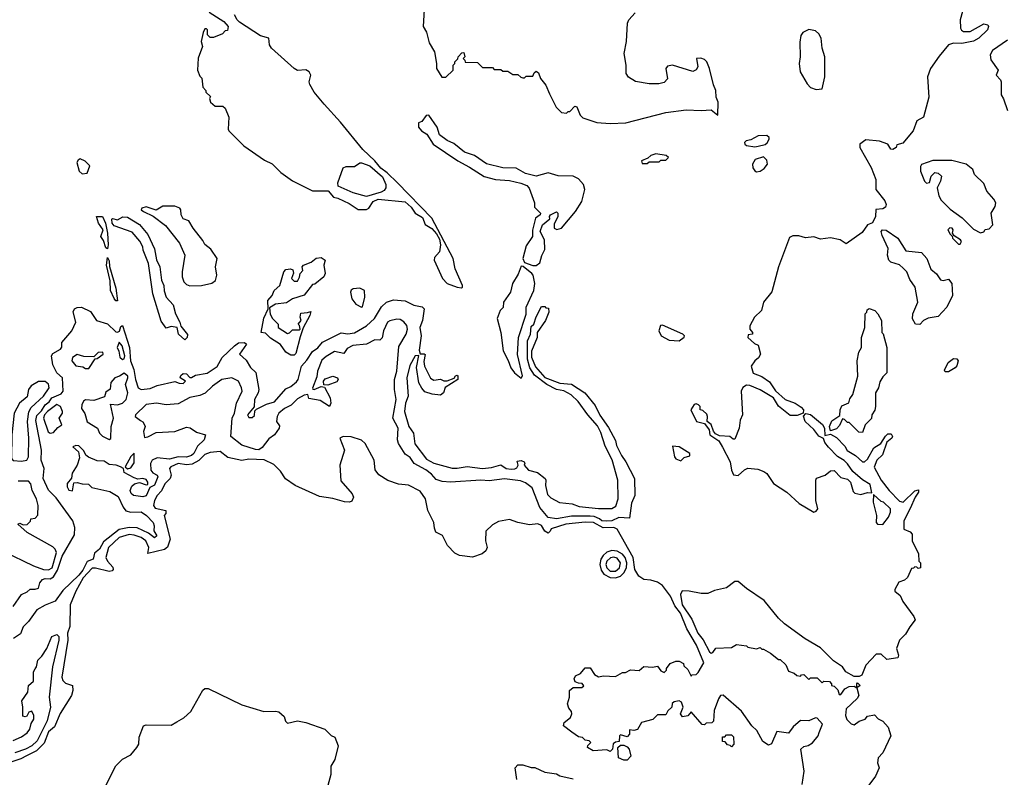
# Model space of a CAD drawing. Extents: x 2210602 to 2357277, y 510288 to 673808.
# Tile 294 of 464: x 2291363 to 2297218, y 601788 to 606295. Entities that reach past the tile are written whole.
import ezdxf

# ---------------------------------------------------------------- set-up
doc = ezdxf.new("R2010")
doc.units = 0

msp = doc.modelspace()

# ---------------------------------------------------------------- linework, layer by layer
at = {"layer": '0CON05XD'}
for points in [[(2292490.7, 606340.7), (2292576.7, 606285), (2292602.5, 606255), (2292598.3, 606231.7), (2292585, 606230), (2292568.3, 606211.7), (2292515, 606190), (2292495, 606190), (2292480, 606205), (2292480, 606235), (2292475, 606240), (2292465, 606240), (2292455, 606220), (2292442.5, 606165), (2292450, 606135), (2292423.9, 606066.1), (2292420, 605995), (2292435, 605960), (2292447, 605947), (2292453, 605893), (2292470, 605875), (2292470, 605865), (2292497.5, 605837.5), (2292492.5, 605827.5), (2292497.5, 605805), (2292525, 605780), (2292571.7, 605781.7), (2292585, 605770), (2292606.7, 605715), (2292602.5, 605645), (2292607.5, 605635), (2292695.7, 605545.7), (2292819.3, 605459.3), (2292865, 605438), (2292915.7, 605385.7), (2292985, 605336.2), (2293105, 605278), (2293197.7, 605277.7), (2293230, 605240), (2293255, 605234.3), (2293321.5, 605201.5), (2293375, 605165.4), (2293425, 605166.4), (2293439.6, 605175), (2293465, 605213.1), (2293495, 605227.1), (2293655, 605211.9), (2293690.2, 605180.2), (2293714.5, 605145), (2293757.9, 605117.9), (2293775, 605076), (2293813.6, 605053.6), (2293842.3, 605022.3), (2293859.2, 604989.2), (2293866, 604955), (2293860, 604915), (2293830, 604880), (2293827.5, 604865), (2293877.1, 604755), (2293905, 604726.4), (2293965, 604704.3), (2293989.3, 604700.7), (2293996.7, 604703.3), (2293996.4, 604713.6), (2293953.1, 604813.1), (2293940, 604875), (2293814.4, 605115), (2293610, 605325), (2293547.8, 605385), (2293511.1, 605411.1), (2293475.5, 605455.5), (2293402.7, 605522.7), (2293270.3, 605685), (2293172.9, 605792.9), (2293114, 605865), (2293089, 605909), (2293084.7, 605925), (2293093.5, 605965), (2293084.3, 605985), (2293065, 605996.8), (2293015, 605993.6), (2292995, 606004), (2292861.5, 606125), (2292848.5, 606145), (2292844.5, 606184.5), (2292795, 606198.4), (2292670.6, 606280.6), (2292656.2, 606295), (2292641.1, 606325)], [(2293768.8, 606355), (2293762.5, 606255), (2293781.7, 606221.7), (2293798.3, 606158.3), (2293828.8, 606105), (2293842.5, 606035), (2293842.5, 606005), (2293873.6, 605953.6), (2293897, 605953), (2293940, 605995), (2293940, 606025), (2293950, 606035), (2293950, 606045), (2293968.3, 606061.7), (2293970, 606075), (2293991.7, 606098.3), (2294005, 606100), (2294010, 606075), (2294000, 606065), (2294010, 606055), (2294011.7, 606041.7), (2294085, 606040), (2294115, 606010), (2294175, 606010), (2294185, 606000), (2294225, 606000), (2294235, 605990), (2294265, 605990), (2294295, 605970), (2294325, 605970), (2294343, 605953), (2294355, 605950), (2294365, 605950), (2294375, 605960), (2294415, 605960), (2294421.7, 605978.3), (2294435, 605990), (2294448.3, 605978.3), (2294460, 605945), (2294492.5, 605905), (2294512.5, 605855), (2294552.5, 605775), (2294585, 605742.5), (2294615, 605740), (2294625, 605750), (2294635, 605750), (2294665, 605780), (2294675, 605777.5), (2294696.4, 605726.4), (2294711.7, 605711.7), (2294795, 605683.8), (2294875, 605678), (2294967.3, 605682.7), (2295205, 605744), (2295325, 605759.2), (2295415, 605754.3), (2295475, 605760), (2295515, 605727.5), (2295515.9, 605805), (2295505.3, 605835.3), (2295502.5, 605875), (2295488.3, 605908.3), (2295465, 606004.4), (2295448.7, 606045), (2295435, 606059.2), (2295413.7, 606066.3), (2295386.7, 606065), (2295395.9, 606015), (2295385, 605996.9), (2295365, 605986.4), (2295245, 606024.7), (2295215, 606018.5), (2295205.6, 606005), (2295215, 605944.2), (2295195, 605921.2), (2295163.1, 605913.1), (2295105, 605913.6), (2295025, 605927.2), (2294983.1, 605953.1), (2294969.2, 605975), (2294970, 606025), (2294958.2, 606095), (2294970.4, 606165), (2294976.9, 606275), (2294985.6, 606295), (2295023.7, 606336.3)], [(2296968.9, 606345), (2296954.8, 606295), (2296956.4, 606245), (2296962.6, 606232.6), (2296975, 606225.4), (2297015, 606225.9), (2297095, 606270.4), (2297120, 606265), (2297124.1, 606254.1), (2297117.1, 606235), (2297065.2, 606184.8), (2297035, 606168), (2296965, 606153.5), (2296915, 606155.8), (2296886.5, 606145), (2296831.1, 606078.9), (2296777.7, 606005), (2296760.3, 605955), (2296767.8, 605835), (2296737.1, 605715), (2296696.7, 605693.3), (2296676.6, 605633.5), (2296615, 605561.2), (2296579.3, 605550.7), (2296573.8, 605535), (2296555, 605523.1), (2296543.8, 605525), (2296524.4, 605555), (2296475, 605573.3), (2296395, 605580.3), (2296358.1, 605555), (2296359.1, 605535), (2296425.8, 605415.8)], [(2296099.1, 605879.1), (2296135, 605884.6), (2296151.2, 605955), (2296150.3, 606075), (2296134.5, 606125), (2296129.6, 606185), (2296115, 606210.6), (2296095, 606229.4), (2296055, 606237.5), (2296020.5, 606219.5), (2296008.3, 606201.7), (2296001.2, 606161.2), (2296004, 606075), (2295997.1, 606035), (2296004.6, 605985), (2296045, 605914.3), (2296065, 605892.5), (2296099.1, 605879.1)], [(2297237.4, 606172.6), (2297147, 606113), (2297133.6, 606086.4), (2297136.4, 606056.4), (2297180, 605995), (2297170, 605965), (2297195, 605937.5), (2297198.8, 605925), (2297198.3, 605848.3), (2297213.3, 605825), (2297236.2, 605755)], [(2294435, 604832.7), (2294455, 604848.8), (2294466.9, 604893.1), (2294485, 604927.5), (2294483.8, 604985), (2294457.5, 605035), (2294472.5, 605075), (2294515, 605110), (2294512.5, 605125), (2294520, 605135), (2294555, 605152.5), (2294562.5, 605145), (2294563.8, 605125), (2294540.9, 605079.1), (2294540.6, 605055), (2294556.2, 605046.2), (2294585, 605055.3), (2294668, 605155), (2294705, 605213.6), (2294723.8, 605285), (2294715, 605314.2), (2294685, 605349.2), (2294655, 605364.3), (2294565, 605365.5), (2294505, 605384.4), (2294435, 605363.8), (2294370.3, 605380.3), (2294315, 605411.8), (2294235, 605413.3), (2294138.6, 605438.6), (2294068.1, 605488.1), (2294007.1, 605507.1), (2293945, 605559.5), (2293905, 605576.5), (2293859.4, 605609.4), (2293845, 605656), (2293795, 605728), (2293780, 605725), (2293755, 605690), (2293735, 605682.5), (2293734.3, 605655), (2293752.5, 605635), (2293784.6, 605614.6), (2293820.8, 605555), (2293967.8, 605455), (2294038.6, 605418.6), (2294125, 605363.4), (2294192.5, 605345), (2294275, 605338.7), (2294343.3, 605323.3), (2294378, 605308), (2294393.1, 605293.1), (2294423.3, 605205), (2294425, 605180), (2294460, 605145), (2294457.5, 605135), (2294430, 605115), (2294413, 605043), (2294412.5, 605005), (2294375, 604950), (2294354.6, 604875), (2294365, 604851.2), (2294415, 604833.5), (2294435, 604832.7)], [(2295735, 605539.2), (2295755, 605542), (2295795, 605552), (2295807.9, 605562.1), (2295820, 605585), (2295818.8, 605595), (2295805, 605606.9), (2295755, 605603.5), (2295710.2, 605579.8), (2295683.3, 605575), (2295672, 605565), (2295674, 605555), (2295685, 605546.7), (2295735, 605539.2)], [(2295095, 605440), (2295105, 605450), (2295165, 605450), (2295175, 605460), (2295205, 605460), (2295220, 605475), (2295207, 605487), (2295145, 605497.5), (2295115, 605487.5), (2295098.3, 605471.7), (2295060, 605455), (2295065, 605440), (2295095, 605440)], [(2291735, 605377.5), (2291765, 605382.5), (2291780, 605425), (2291753.6, 605453.6), (2291723, 605467), (2291710.7, 605459.3), (2291703.8, 605445), (2291717.5, 605395), (2291735, 605377.5)], [(2293425, 605243.4), (2293345.3, 605265.3), (2293257.8, 605305), (2293254.5, 605325), (2293285.9, 605414.1), (2293305, 605421.4), (2293355, 605421.4), (2293385, 605444.2), (2293395, 605444.4), (2293445.2, 605425.2), (2293520.4, 605360.4), (2293541.1, 605315), (2293539.4, 605295), (2293530.2, 605279.8), (2293511.7, 605268.3), (2293425, 605243.4)], [(2295745, 605390), (2295765, 605393.8), (2295789.3, 605410.7), (2295808.8, 605435), (2295805, 605460), (2295785, 605479.2), (2295735.7, 605464.3), (2295720.8, 605435), (2295722, 605415), (2295735, 605396.7), (2295745, 605390)], [(2297075, 605026.7), (2297095, 605032.5), (2297103.6, 605046.4), (2297128.3, 605051.7), (2297150, 605075), (2297140, 605145), (2297163.8, 605185), (2297166.7, 605205), (2297155, 605227.5), (2297113.3, 605275), (2297095, 605320), (2297040, 605375), (2297030, 605405), (2296990, 605435), (2296905, 605456.7), (2296792.3, 605457.7), (2296726.1, 605433.9), (2296718.8, 605421.2), (2296720, 605395), (2296743.3, 605335), (2296755, 605323.3), (2296773, 605327), (2296782.5, 605365), (2296805, 605386.7), (2296825, 605383.3), (2296843.3, 605365), (2296838, 605335), (2296818, 605295), (2296827.9, 605247.9), (2296842.4, 605222.4), (2296895, 605168), (2296966.4, 605116.4), (2297035, 605048.8), (2297075, 605026.7)], [(2296425.8, 605415.8), (2296453.9, 605345), (2296453.8, 605285), (2296507.4, 605217.4), (2296515.6, 605195), (2296510.6, 605179.4), (2296495, 605170.6), (2296454.6, 605165.4), (2296452.5, 605125), (2296433.1, 605086.9), (2296405, 605074.2), (2296371.6, 605028.4), (2296277.3, 604962.7), (2296242, 604985), (2296185, 604998.4), (2296125, 604988.9), (2296085, 605004.2), (2296035, 604998), (2295995, 605010.2), (2295961.1, 605008.9), (2295941.2, 604998.8), (2295874.6, 604825), (2295834.5, 604675.5), (2295785.8, 604615), (2295774.3, 604565), (2295731.9, 604525), (2295704.3, 604475), (2295703.6, 604453.6), (2295720, 604435), (2295720, 604425), (2295695, 604420), (2295692.5, 604405), (2295731.7, 604368.3), (2295755, 604360), (2295767.5, 604305), (2295756.4, 604283.6), (2295734.1, 604265.9), (2295713.3, 604235), (2295725, 604193.3), (2295775, 604172), (2295821.5, 604141.5), (2295857.3, 604087.3), (2295915, 604036.7), (2295973.1, 604013.1), (2296010.5, 603990.5), (2296023.3, 603975), (2296022.5, 603955), (2295985, 603940), (2295945, 603940), (2295875.6, 603995.6), (2295845.7, 604045.7), (2295765, 604093.8), (2295705, 604120), (2295685, 604122), (2295662.7, 604107.3), (2295653.3, 604085), (2295660, 603945), (2295646.8, 603913.2), (2295641.8, 603865), (2295615, 603800), (2295605, 603800), (2295586, 603816), (2295525, 603818.8), (2295500.7, 603830.7), (2295488.3, 603848.3), (2295475, 603887.5), (2295450, 603905), (2295453.3, 603935), (2295448.3, 603948.3), (2295425, 603970), (2295410, 603975), (2295410, 603995), (2295400, 604005), (2295385, 604010), (2295373.9, 604006.1), (2295353.3, 603975), (2295386.7, 603905), (2295435, 603892.5), (2295462.5, 603855), (2295467.5, 603825), (2295519.3, 603789.3), (2295542, 603752), (2295588, 603665), (2295595.8, 603615), (2295607.1, 603587.1), (2295635, 603584.3), (2295672.4, 603617.6), (2295693.6, 603626.4), (2295751.2, 603621.2), (2295787.5, 603607.5), (2295806.1, 603596.1), (2295845, 603536.7), (2295925, 603484.4), (2295997.8, 603417.8), (2296085, 603366), (2296098.8, 603371.2), (2296108.8, 603385), (2296096.7, 603435), (2296096.7, 603555), (2296101.2, 603568.8), (2296152.5, 603585), (2296185, 603611.2), (2296205, 603613.3), (2296245, 603572.5), (2296285, 603562.5), (2296302.5, 603545), (2296318.3, 603488.3), (2296328.8, 603478.8), (2296365, 603470), (2296405, 603483.3), (2296430, 603480), (2296419.2, 603529.2), (2296375, 603557.5), (2296317.3, 603607.3), (2296285, 603653.3), (2296265, 603673.3), (2296225, 603697.5), (2296172.7, 603752.7), (2296150.3, 603780.3), (2296143, 603803), (2296115, 603818), (2296085, 603857.5), (2296034.2, 603905), (2296023.6, 603936.4), (2296036.7, 603953.3), (2296065, 603946.7), (2296136.4, 603886.4), (2296147.5, 603865), (2296150.7, 603820.7), (2296185, 603830), (2296218.8, 603808.8), (2296268.6, 603758.6), (2296283, 603733), (2296332.5, 603702.5), (2296375, 603664.2), (2296385.6, 603664.4), (2296405, 603680), (2296441.9, 603748.1), (2296483.3, 603775), (2296511.3, 603818.7), (2296525, 603830.8), (2296545, 603832), (2296552.9, 603815), (2296549.2, 603805), (2296518.8, 603781.2), (2296492.9, 603707.1), (2296460, 603675), (2296443, 603633), (2296486.2, 603555), (2296533.1, 603495), (2296595, 603430.8), (2296616.7, 603425), (2296685, 603492.5), (2296708.3, 603498.3), (2296707.5, 603485), (2296686.7, 603455), (2296658.3, 603388.3), (2296620, 603315), (2296620, 603265), (2296658.3, 603248.3), (2296670, 603235), (2296670, 603195), (2296707, 603117), (2296710, 603075), (2296720, 603065), (2296720, 603035), (2296705, 603030), (2296698.3, 603038.3), (2296685, 603040), (2296678.3, 603031.7), (2296665, 603030), (2296642.3, 602977.7), (2296625, 602961.2), (2296590.8, 602949.2), (2296566.7, 602905), (2296566.7, 602895), (2296599.1, 602869.1), (2296614.5, 602834.5), (2296678.8, 602745), (2296686.7, 602725), (2296655, 602683.8), (2296630.8, 602639.2), (2296593.8, 602605), (2296577.5, 602555), (2296587.5, 602515), (2296585, 602500), (2296518.3, 602488.3), (2296485, 602521.2), (2296455, 602520), (2296393.8, 602455), (2296370, 602395), (2296355, 602387.5), (2296325, 602387.5), (2296275, 602416.7), (2296255, 602446.2), (2296201.4, 602481.4), (2296125, 602558.5), (2296032.6, 602612.6), (2295911.2, 602701.2), (2295874.6, 602735), (2295789.8, 602839.8), (2295685, 602911.2), (2295635, 602952.7), (2295615, 602952.3), (2295565, 602915.4), (2295495, 602899.5), (2295455, 602881.8), (2295415, 602881.3), (2295343.9, 602896.1), (2295302.6, 602897.4), (2295291.6, 602875), (2295301.5, 602815), (2295359.7, 602729.7), (2295395, 602646.7), (2295426.7, 602606.7), (2295465, 602533.8), (2295475, 602527.5), (2295485, 602530), (2295503, 602557), (2295595, 602560), (2295625, 602577.5), (2295685, 602570), (2295693, 602563), (2295745, 602552.5), (2295765, 602560), (2295775, 602550), (2295785, 602550), (2295827, 602527), (2295875, 602490), (2295885, 602490), (2295918.3, 602458.3), (2295935, 602420), (2295968.3, 602408.3), (2295983, 602393), (2296005, 602390), (2296011.7, 602398.3), (2296025, 602400), (2296055, 602370), (2296065, 602380), (2296105, 602380), (2296135, 602350), (2296145, 602360), (2296178.3, 602358.3), (2296190, 602345), (2296190, 602335), (2296205, 602330), (2296228.3, 602308.3), (2296235, 602280), (2296245, 602280), (2296270, 602315), (2296295, 602327.5), (2296325, 602330), (2296340, 602320), (2296340, 602345), (2296345, 602350), (2296360, 602335), (2296340, 602320), (2296352.5, 602275), (2296343, 602257), (2296277.5, 602195), (2296272.5, 602155), (2296281.2, 602131.2), (2296306.4, 602106.4), (2296325, 602100), (2296355, 602122.5), (2296390, 602135), (2296405, 602152.5), (2296445, 602160), (2296467, 602137), (2296495, 602122.5), (2296526.1, 602086.1), (2296542, 602035), (2296496.1, 601933.9), (2296466.7, 601905), (2296463.3, 601875), (2296472.5, 601845), (2296451.2, 601795), (2296405.8, 601734.2)], [(2292375, 604712), (2292445, 604714.2), (2292505, 604728.6), (2292527, 604743), (2292536, 604775), (2292528, 604825), (2292538, 604875), (2292499.3, 604929.3), (2292465, 604957.5), (2292452.3, 604982.3), (2292394, 605055), (2292369.3, 605099.3), (2292335, 605110), (2292322.5, 605135), (2292320.8, 605165), (2292315, 605173.8), (2292285, 605186.5), (2292214.5, 605185.5), (2292175, 605162), (2292115, 605181.4), (2292088.8, 605175), (2292086.2, 605165), (2292098.8, 605155), (2292156.9, 605126.9), (2292230.9, 605070.9), (2292314, 604965), (2292346, 604895), (2292329.2, 604795), (2292330, 604765), (2292340, 604735), (2292355, 604720), (2292375, 604712)], [(2291885, 604932.5), (2291875, 604937.5), (2291862.5, 604982.5), (2291846.7, 605005), (2291860, 605045), (2291832.5, 605085), (2291820, 605125), (2291856, 605125), (2291874, 605085), (2291885.5, 605025), (2291889.2, 604955), (2291885, 604932.5)], [(2292345, 604390), (2292307.5, 604425), (2292300, 604465), (2292265, 604470), (2292235, 604460), (2292205, 604502.5), (2292154.4, 604665), (2292130, 604845), (2292098, 604925), (2292096, 604945), (2292078.6, 604978.6), (2292031.2, 605031.2), (2291925, 605068.8), (2291912.5, 605085), (2291911.4, 605108.6), (2291915, 605113.3), (2291945, 605103.8), (2291976.9, 605123.1), (2292005, 605120.5), (2292075, 605076.9), (2292125, 605018), (2292165, 604932.5), (2292176.6, 604866.6), (2292195.8, 604825), (2292206.7, 604745), (2292220, 604715), (2292221.7, 604681.7), (2292233.3, 604645), (2292275, 604600), (2292288.8, 604545), (2292316.2, 604495), (2292321.2, 604471.2), (2292361.7, 604421.7), (2292360, 604405), (2292345, 604390)], [(2296715, 604482.5), (2296690, 604485), (2296672.5, 604515), (2296673.6, 604546.4), (2296702.5, 604615), (2296687.5, 604705), (2296655, 604750), (2296637.5, 604795), (2296616.4, 604816.4), (2296595, 604837.5), (2296543, 604853), (2296530, 604865), (2296522.5, 604895), (2296527.5, 604935), (2296491.2, 605011.2), (2296486.2, 605035), (2296494.1, 605045.9), (2296515, 605044.2), (2296585, 604995.8), (2296631.2, 604921.2), (2296725, 604910.8), (2296757.1, 604875), (2296781.2, 604811.2), (2296815, 604783.3), (2296838.3, 604748.3), (2296853.9, 604743.9), (2296885, 604752), (2296906.4, 604726.4), (2296909.4, 604655), (2296876.2, 604585), (2296825, 604530), (2296765, 604520), (2296737.5, 604505), (2296715, 604482.5)], [(2296955, 604960), (2296962.5, 604975), (2296957.5, 604985), (2296920, 605010), (2296910, 605025), (2296912.5, 605045), (2296907.5, 605055), (2296893, 605057), (2296882.5, 605045), (2296895, 605020), (2296908.3, 605008.3), (2296910, 604995), (2296945, 604960), (2296955, 604960)], [(2291945, 604622.5), (2291935, 604623.8), (2291925, 604636.2), (2291904, 604684), (2291902.1, 604742.1), (2291879.2, 604835), (2291885, 604880), (2291895, 604860), (2291897.8, 604827.8), (2291935, 604697.5), (2291945, 604622.5)], [(2292975, 604298.8), (2292945, 604316.7), (2292914, 604364), (2292855, 604401.2), (2292825, 604430), (2292800, 604435), (2292815, 604520), (2292840, 604575), (2292838.8, 604625), (2292863.8, 604655), (2292876.7, 604685), (2292910, 604715), (2292932.9, 604795), (2292945, 604810), (2292973.6, 604813.6), (2292986.4, 604806.4), (2292991.7, 604788.3), (2292980, 604755), (2292995, 604740), (2293015, 604740), (2293027, 604763), (2293030, 604785), (2293047, 604803), (2293042.5, 604825), (2293050, 604835), (2293096.7, 604853.3), (2293126.7, 604876.7), (2293155, 604880), (2293180, 604865), (2293172.5, 604835), (2293180, 604785), (2293172.5, 604765), (2293118.3, 604721.7), (2293105, 604720), (2293055, 604657.5), (2292986.1, 604633.9), (2292948.8, 604611.2), (2292885, 604603.3), (2292848.3, 604581.7), (2292853, 604543), (2292867, 604517), (2292900, 604485), (2292900, 604465), (2292955, 604427.5), (2292968.3, 604431.7), (2292985, 604450), (2293025, 604450), (2293030, 604455), (2293027, 604477), (2293020, 604485), (2293037.5, 604505), (2293030, 604525), (2293035, 604550), (2293075, 604552.5), (2293095, 604560), (2293088.8, 604535), (2293048.3, 604461.7), (2293031.7, 604408.3), (2293005, 604310), (2292995, 604300), (2292975, 604298.8)], [(2294345, 604162.5), (2294352.5, 604177.5), (2294323.2, 604303.2), (2294328.9, 604405), (2294375, 604543.8), (2294374.4, 604585), (2294420.4, 604685), (2294425.8, 604725), (2294416, 604775), (2294408.8, 604785), (2294357, 604827), (2294345, 604829.2), (2294328, 604782), (2294293.8, 604725), (2294282.5, 604675), (2294240, 604615), (2294237, 604583), (2294220, 604565), (2294202.5, 604517.5), (2294224.5, 604434.5), (2294238.1, 604325), (2294268.3, 604268.3), (2294283.5, 604225), (2294305, 604194.2), (2294345, 604162.5)], [(2293395, 604584.2), (2293402, 604588), (2293415.4, 604644.6), (2293412.5, 604685), (2293385, 604698.2), (2293346.7, 604695), (2293334.3, 604685.7), (2293331.2, 604675), (2293338, 604635), (2293362.6, 604602.6), (2293395, 604584.2)], [(2291324.2, 602805), (2291374.1, 602875.9), (2291408.3, 602891.7), (2291425, 602907.5), (2291455, 602906.7), (2291475, 602914), (2291483.8, 602945), (2291500, 602965), (2291515, 602970.8), (2291545, 602968.6), (2291565, 602981.1), (2291588.8, 603021.2), (2291616.7, 603103.3), (2291689.3, 603230.7), (2291692.2, 603275), (2291678.6, 603315), (2291580.1, 603450.1), (2291535, 603497.2), (2291502.8, 603565), (2291509.7, 603625), (2291491.9, 603675), (2291492.8, 603735), (2291460.3, 603910.3), (2291465, 603941.4), (2291492.3, 603967.7), (2291515, 604004.4), (2291538.8, 604021.2), (2291555, 604045.4), (2291610.7, 604069.3), (2291622.1, 604085), (2291617.5, 604165), (2291583.8, 604195), (2291561.4, 604241.4), (2291552, 604295), (2291560.8, 604309.2), (2291606.7, 604335), (2291613.8, 604346.2), (2291614.5, 604375.5), (2291674.2, 604445), (2291697.5, 604495), (2291681.7, 604558.3), (2291690, 604575), (2291705, 604583.8), (2291730, 604585), (2291785, 604558.8), (2291820, 604505), (2291885, 604486.2), (2291935, 604438.8), (2291945, 604436.2), (2291957.7, 604442.3), (2291965, 604470), (2291975, 604476.7), (2292016.9, 604345), (2292023.1, 604265), (2292042.3, 604215), (2292051.5, 604155), (2292067.8, 604105), (2292085, 604096.2), (2292138.6, 604101.4), (2292181.4, 604118.6), (2292285, 604143.3), (2292312.1, 604132.1), (2292335, 604130.6), (2292350, 604145), (2292316.7, 604165), (2292321.2, 604178.8), (2292335, 604190), (2292355, 604188.8), (2292375, 604167.5), (2292385, 604167.5), (2292408.8, 604181.2), (2292477.9, 604192.1), (2292537.7, 604232.3), (2292567.8, 604285), (2292640, 604355), (2292665, 604372.9), (2292700, 604375), (2292712.5, 604365), (2292670, 604305), (2292710, 604270), (2292735, 604226.9), (2292767.1, 604197.1), (2292784.5, 604095), (2292781.1, 604075), (2292760, 604035), (2292757.5, 603992.5), (2292718.6, 603945), (2292725, 603929.2), (2292745, 603928.1), (2292760.3, 603939.7), (2292762, 603968), (2292771.2, 603978.8), (2292831.8, 604008.2), (2292877.6, 604022.4), (2292945, 604098.6), (2292976.3, 604113.7), (2293009.5, 604140.5), (2293018.9, 604155), (2293039.6, 604235), (2293069.9, 604270.1), (2293105, 604320.8), (2293136.4, 604343.6), (2293164, 604376), (2293275, 604431.5), (2293315, 604427.3), (2293355, 604431.9), (2293426.2, 604473.8), (2293472.9, 604517.1), (2293515, 604586.9), (2293544.7, 604615.3), (2293585, 604628.5), (2293655, 604622.9), (2293706.5, 604596.5), (2293756.6, 604586.6), (2293767.5, 604575), (2293758.5, 604505), (2293742.5, 604465), (2293749.6, 604415), (2293739.4, 604329.4), (2293745, 604307.5), (2293768.3, 604308.3), (2293773.3, 604303.3), (2293767.2, 604262.8), (2293770, 604235), (2293805, 604162), (2293825, 604151.4), (2293865, 604156.7), (2293885, 604146.7), (2293905, 604146.2), (2293947.5, 604162.5), (2293955, 604177.5), (2293965, 604180), (2293967.5, 604175), (2293967.5, 604155), (2293893.3, 604106.7), (2293883.3, 604075), (2293865, 604061.2), (2293815, 604066.7), (2293772.3, 604082.3), (2293753.4, 604103.4), (2293735.7, 604135), (2293723.1, 604226.9), (2293737.5, 604297.5), (2293714.2, 604295), (2293682.7, 604237.3), (2293665.4, 604165), (2293672.2, 604055), (2293656.5, 604013.5), (2293650.4, 603965), (2293677.8, 603875), (2293704.4, 603835), (2293712.5, 603772.5), (2293781.4, 603681.4), (2293826.2, 603656.2), (2293935, 603627.3), (2293965, 603626.4), (2294023.4, 603636.6), (2294115, 603625.4), (2294168.7, 603631.3), (2294225, 603646.7), (2294255.7, 603625.7), (2294285, 603620.6), (2294307.5, 603622.5), (2294320, 603630), (2294326.7, 603645), (2294321.7, 603668.3), (2294345, 603673.3), (2294362.5, 603665), (2294366.7, 603656.7), (2294362.5, 603645), (2294388.8, 603615), (2294441.2, 603601.2), (2294486.7, 603565), (2294492, 603555), (2294489.2, 603525), (2294500.9, 603470.9), (2294521.3, 603451.3), (2294572.6, 603422.6), (2294647.5, 603415), (2294688.9, 603398.9), (2294805, 603386.9), (2294885, 603387.3), (2294908.5, 603401.5), (2294921.4, 603445), (2294920.6, 603555), (2294886.9, 603676.9), (2294845, 603757.5), (2294819.4, 603839.4), (2294799.7, 603879.7), (2294741.2, 603945), (2294683.1, 604023.1), (2294643, 604063), (2294598, 604088), (2294555, 604096.2), (2294497.5, 604125), (2294425, 604181.2), (2294396.7, 604225), (2294382.5, 604275), (2294382.9, 604385), (2294400, 604425), (2294405, 604470), (2294420, 604485), (2294433.3, 604526.7), (2294465, 604590), (2294485, 604590), (2294491.7, 604581.7), (2294508.3, 604578.3), (2294510, 604555), (2294490, 604505), (2294440, 604435), (2294440, 604405), (2294407, 604323), (2294407, 604287), (2294429.3, 604229.3), (2294485, 604166.7), (2294575, 604133.3), (2294645, 604126.2), (2294723.3, 604075), (2294785, 604000), (2294811.7, 603941.7), (2294865, 603868.8), (2294905, 603792.5), (2294912.2, 603762.2), (2294941.9, 603701.9), (2294967.5, 603665), (2295018.8, 603565), (2295020, 603465), (2295000.9, 603419.1), (2294989.3, 603330.7), (2294925, 603333.1), (2294883.3, 603315), (2294851.4, 603311.4), (2294825, 603314.7), (2294810, 603325), (2294779.2, 603339.2), (2294755, 603342.3), (2294645, 603341.2), (2294555, 603326.7), (2294505, 603333.1), (2294455, 603392.9), (2294410, 603510), (2294370.8, 603540.8), (2294341.4, 603551.4), (2294245, 603564.6), (2294155, 603551.1), (2294105, 603555.6), (2293925, 603544.4), (2293875, 603547.1), (2293839.1, 603559.1), (2293812, 603592), (2293778.3, 603618.3), (2293708.8, 603655), (2293685, 603691.2), (2293655, 603711.2), (2293615, 603774), (2293609.1, 603795), (2293613.6, 603865), (2293582.9, 603925), (2293602, 604035), (2293591.8, 604095), (2293591.1, 604155), (2293606.1, 604205), (2293618.6, 604351.4), (2293662, 604425), (2293669.3, 604455), (2293665.3, 604475.3), (2293647.4, 604497.4), (2293625, 604511.8), (2293605, 604513.6), (2293565, 604504.4), (2293550, 604495), (2293525.5, 604445), (2293518.1, 604401.9), (2293505, 604388), (2293475, 604390.5), (2293425, 604365.9), (2293343.7, 604356.3), (2293311.1, 604338.9), (2293290.5, 604309.5), (2293235, 604321.6), (2293185, 604292.1), (2293160.6, 604269.4), (2293133.1, 604205), (2293129.3, 604170.7), (2293104.1, 604104.1), (2293107, 604097), (2293115, 604096.2), (2293155, 604114), (2293175, 604110), (2293208.5, 604045), (2293212.9, 604015), (2293206.1, 603993.9), (2293150.2, 604030.2), (2293082.3, 604042.3), (2293076.1, 604066.1), (2293055, 604062), (2293015, 604040), (2292977.6, 604002.4), (2292937.3, 603982.7), (2292904.3, 603955), (2292893.3, 603935), (2292890, 603905), (2292908.8, 603878.8), (2292906, 603865), (2292878.6, 603825), (2292845, 603801.1), (2292805, 603750.5), (2292785, 603737.3), (2292765, 603738.2), (2292684.2, 603764.2), (2292618.1, 603815), (2292626.9, 603925), (2292640, 603955), (2292651.5, 604015), (2292685.4, 604085), (2292682.7, 604105), (2292665, 604144), (2292625.5, 604165.5), (2292565, 604154.4), (2292509.4, 604115), (2292466.9, 604073.1), (2292435, 604059.5), (2292375, 604046.9), (2292305, 604009.2), (2292235, 604004.4), (2292176.3, 604013.7), (2292114.7, 604005.3), (2292052.5, 603945), (2292050, 603935), (2292080.7, 603910.7), (2292095, 603902.5), (2292106.1, 603886.1), (2292108.8, 603875), (2292100, 603845), (2292105, 603810), (2292125, 603813.3), (2292175, 603838.8), (2292285, 603845.8), (2292355, 603870.8), (2292377.3, 603867.3), (2292415, 603842), (2292467.5, 603825), (2292461.2, 603795), (2292421.2, 603758.8), (2292399.1, 603715), (2292385, 603702.7), (2292355, 603692.1), (2292305, 603694.8), (2292255, 603681.4), (2292181.1, 603688.9), (2292151.1, 603675), (2292141.5, 603655), (2292142.9, 603615), (2292155, 603599.2), (2292181.2, 603585), (2292184.3, 603575), (2292165, 603526.2), (2292137.5, 603512.5), (2292115, 603462.9), (2292095, 603457.5), (2292040, 603465), (2292026.4, 603476.4), (2292020, 603495), (2292029.5, 603520.5), (2292046.1, 603533.9), (2292075, 603542.5), (2292115, 603527.5), (2292125, 603530), (2292126, 603545), (2292115, 603560), (2292095, 603566), (2292065, 603562.5), (2292045, 603570), (2291985, 603602.5), (2291980, 603625), (2291962.5, 603635), (2291937.5, 603645), (2291895, 603649.5), (2291865, 603669.6), (2291825, 603670.5), (2291772.8, 603692.8), (2291756, 603705), (2291745, 603730), (2291715, 603760), (2291697, 603763), (2291680, 603755), (2291713.3, 603725), (2291718.3, 603688.3), (2291706, 603645), (2291675, 603597.5), (2291671.7, 603568.3), (2291645, 603536.7), (2291646, 603516), (2291655, 603496.7), (2291678.3, 603491.7), (2291685, 603540), (2291705, 603542.5), (2291735, 603533.3), (2291771.7, 603531.7), (2291793, 603513), (2291898.9, 603488.9), (2291948.6, 603458.6), (2291978.8, 603395), (2291995, 603373.6), (2292025, 603364.6), (2292085, 603366.8), (2292116.8, 603345), (2292157.1, 603305), (2292163.8, 603285), (2292160.8, 603255), (2292178.6, 603225), (2292165, 603213.3), (2292130.2, 603240.2), (2292062.8, 603272.8), (2292015, 603273.8), (2291955, 603261.8), (2291861.5, 603188.5), (2291838.9, 603145), (2291807.5, 603122.5), (2291800, 603085), (2291765, 603071.9), (2291738.7, 603021.3), (2291715, 602990.6), (2291620.7, 602899.3), (2291575, 602836.2), (2291515, 602813.1), (2291465.5, 602785), (2291416.5, 602715), (2291385, 602683.8), (2291367.5, 602642.5), (2291326.7, 602615)], [(2296375, 603840), (2296351.7, 603841.7), (2296295, 603900), (2296285, 603900), (2296267, 603917), (2296255, 603920), (2296238.3, 603881.7), (2296219.2, 603860.8), (2296185, 603850), (2296178.8, 603875), (2296191.4, 603908.6), (2296240, 603940), (2296242.5, 603975), (2296251.7, 603998.3), (2296293, 604017), (2296299.3, 604040.7), (2296316.7, 604065), (2296347.5, 604175), (2296342.5, 604265), (2296353, 604317), (2296367.5, 604345), (2296367.5, 604405), (2296387.5, 604465), (2296390, 604545), (2296400, 604555), (2296401.7, 604568.3), (2296415, 604577.5), (2296447.5, 604565), (2296466.1, 604546.1), (2296487.5, 604505), (2296490, 604435), (2296497, 604427), (2296520, 604345), (2296520, 604195), (2296495, 604170), (2296478.3, 604141.7), (2296470, 604105), (2296452.5, 604075), (2296452.5, 603995), (2296447, 603973), (2296430, 603945), (2296427, 603923), (2296390, 603885), (2296375, 603840)], [(2295285, 604384), (2295313.6, 604406.4), (2295316.2, 604415), (2295306.2, 604425), (2295185, 604478), (2295174.2, 604475.8), (2295162.5, 604445), (2295176.7, 604415), (2295225, 604388.1), (2295285, 604384)], [(2291975, 604273.3), (2291985, 604277.5), (2291989.2, 604295), (2291972.5, 604355), (2291955, 604376.7), (2291942.5, 604345), (2291953.3, 604323.3), (2291958.3, 604288.3), (2291975, 604273.3)], [(2291775, 604220), (2291811.7, 604278.3), (2291825, 604280), (2291860, 604305), (2291858.3, 604318.3), (2291830, 604315), (2291805, 604290), (2291745, 604292.5), (2291705, 604303.8), (2291677.5, 604285), (2291672.5, 604265), (2291696.4, 604236.4), (2291739.3, 604229.3), (2291755, 604220), (2291775, 604220)], [(2296865, 604200), (2296861.2, 604211.2), (2296884.3, 604255), (2296915, 604279.4), (2296935, 604277.5), (2296942.2, 604265), (2296935, 604236), (2296925, 604224.2), (2296885, 604201.2), (2296865, 604200)], [(2291375, 603669.4), (2291405, 603674.2), (2291416.2, 603695), (2291418.1, 603805), (2291409.2, 603905), (2291417.1, 603962.9), (2291432.1, 603987.9), (2291504.3, 604055), (2291538, 604105), (2291535, 604127.5), (2291515, 604143.3), (2291475, 604142.5), (2291432.3, 604117.7), (2291416.7, 604095), (2291408.8, 604051.2), (2291362.5, 604015), (2291330, 603955), (2291316, 603825), (2291314.2, 603685), (2291325, 603673.3), (2291375, 603669.4)], [(2291895, 603798.8), (2291905, 603803.3), (2291907.7, 603875), (2291921.2, 603925), (2291902.5, 604007.5), (2291945, 604003.6), (2291975, 604014.6), (2291995.5, 604035), (2292005.6, 604075), (2291992, 604125), (2292007.1, 604165), (2292005.7, 604175), (2291985, 604193.3), (2291956.1, 604173.9), (2291930, 604165), (2291905, 604137.5), (2291901.7, 604098.3), (2291875, 604080), (2291868.3, 604051.7), (2291805, 604030), (2291755, 604034.2), (2291743.2, 604026.8), (2291732.5, 604005), (2291731.7, 603981.7), (2291751.7, 603951.7), (2291765, 603902.5), (2291826.1, 603866.1), (2291838.9, 603835), (2291855, 603818.1), (2291895, 603798.8)], [(2293195, 604122), (2293172.5, 604122.5), (2293170, 604145), (2293180.6, 604159.4), (2293224.5, 604175.5), (2293253.3, 604165), (2293257.5, 604155), (2293248.6, 604141.4), (2293195, 604122)], [(2291545, 603835.7), (2291565, 603838.9), (2291590.4, 603869.6), (2291613.3, 603885), (2291598.8, 603925), (2291618.8, 603955), (2291618.8, 603965), (2291606.7, 603995), (2291585, 604006.2), (2291528, 603965), (2291511.2, 603945), (2291505.8, 603925), (2291532.8, 603842.8), (2291545, 603835.7)], [(2296016.2, 601745), (2296026.7, 601825), (2296007.5, 601955), (2296025, 601972.5), (2296051.7, 601978.3), (2296076.4, 601993.6), (2296110, 602035), (2296117.5, 602055), (2296137.5, 602105), (2296105, 602140), (2296095, 602142.5), (2296055, 602123.3), (2296005, 602126.7), (2295961.7, 602088.3), (2295935, 602050), (2295865, 602060), (2295833.6, 601986.4), (2295815, 601980), (2295782.1, 602002.1), (2295746.6, 602066.6), (2295716, 602095), (2295655, 602181.2), (2295545, 602277.5), (2295530, 602275), (2295517.5, 602255), (2295492.5, 602185), (2295487.5, 602122.5), (2295478.3, 602111.7), (2295445, 602110), (2295435, 602100), (2295421.7, 602101.7), (2295355, 602177.5), (2295335, 602153.3), (2295305, 602147.5), (2295292.5, 602165), (2295307.5, 602205), (2295297.5, 602235), (2295285, 602242.5), (2295255, 602237.5), (2295243, 602227), (2295240, 602205), (2295217, 602183), (2295205, 602160), (2295155, 602160), (2295127, 602133), (2295060, 602115), (2295037, 602073), (2295015, 602067.5), (2294990, 602070), (2294990, 602045), (2294975, 602030), (2294935, 602040), (2294930, 602035), (2294928.3, 602001.7), (2294905, 601997.5), (2294891.7, 601988.3), (2294887.5, 601955), (2294875, 601942.5), (2294855, 601952.5), (2294772.5, 601945), (2294740, 601965), (2294741.7, 601978.3), (2294760, 601995), (2294750, 602005), (2294725, 602010), (2294710, 602025), (2294685, 602030), (2294646.4, 602056.4), (2294597.5, 602095), (2294600, 602115), (2294637.5, 602145), (2294646.7, 602165), (2294645, 602180), (2294629.3, 602199.3), (2294620, 602225), (2294633.3, 602265), (2294632.5, 602305), (2294655, 602322.5), (2294705, 602322.5), (2294718.3, 602331.7), (2294707, 602347), (2294685, 602347.5), (2294667, 602357), (2294660, 602375), (2294668.3, 602391.7), (2294697.5, 602405), (2294725, 602440), (2294755, 602440), (2294780.5, 602400.5), (2294805, 602386.7), (2294835, 602392.5), (2294905, 602387.5), (2294948.3, 602411.7), (2294965, 602412.5), (2294995, 602427.5), (2295047, 602423), (2295075, 602447.5), (2295125, 602442.5), (2295155, 602450), (2295175, 602422.5), (2295195, 602412.5), (2295210, 602425), (2295210, 602435), (2295230, 602465), (2295265, 602478.8), (2295285, 602480), (2295310, 602465), (2295311.7, 602451.7), (2295335, 602430), (2295355, 602390), (2295361.7, 602398.3), (2295385, 602400), (2295398.3, 602411.7), (2295431.7, 602468.3), (2295386.7, 602575), (2295330.9, 602670.9), (2295291.5, 602765), (2295258.2, 602808.2), (2295232.2, 602865), (2295185, 602928.8), (2295155, 602949.1), (2295115, 602960.9), (2295075, 602964.2), (2295043.9, 602983.9), (2295021.7, 603025), (2295011.6, 603095), (2294916.2, 603265), (2294895, 603274.7), (2294832.4, 603272.4), (2294775, 603303.5), (2294725, 603305.2), (2294611.2, 603295), (2294524.1, 603265.9), (2294518.3, 603251.7), (2294505, 603241.2), (2294485, 603253.3), (2294465, 603286.7), (2294445, 603296.2), (2294395, 603290), (2294325, 603303.3), (2294275, 603322.5), (2294209.5, 603310.5), (2294175, 603291.2), (2294135, 603252.5), (2294133.3, 603195), (2294142.7, 603155), (2294134.6, 603135), (2294113, 603117), (2294055, 603098.6), (2293977.6, 603107.6), (2293951.4, 603121.4), (2293907.9, 603167.9), (2293876.7, 603226.7), (2293837, 603247), (2293829.7, 603270.3), (2293825.4, 603305), (2293789.5, 603375), (2293775.6, 603445), (2293745, 603490.8), (2293675.4, 603525.4), (2293615, 603531.5), (2293553.1, 603553.1), (2293497.9, 603587.9), (2293477.4, 603617.4), (2293471.1, 603675), (2293418.2, 603775), (2293395, 603793.9), (2293335, 603814.7), (2293286.7, 603815), (2293267.1, 603805), (2293293.6, 603735), (2293266.2, 603645), (2293271.8, 603551.8), (2293340.5, 603475), (2293347.8, 603455), (2293338.2, 603431.8), (2293325, 603424.5), (2293295, 603426.8), (2293225, 603447.1), (2293145, 603459.2), (2293002, 603525)], [(2295295, 603670), (2295315, 603690), (2295348.3, 603701.7), (2295347.5, 603715), (2295285, 603753.8), (2295245, 603757.5), (2295256.2, 603695), (2295265, 603682), (2295295, 603670)], [(2293002, 603525), (2292944.1, 603564.1), (2292915, 603609.5), (2292875, 603650), (2292816.9, 603676.9), (2292725, 603680.9), (2292685, 603673.2), (2292600.1, 603690.1), (2292555, 603726.7), (2292495, 603720.9), (2292465, 603708.1), (2292427.6, 603672.4), (2292388.1, 603651.9), (2292355, 603646.2), (2292305, 603656), (2292261.1, 603635), (2292254.6, 603625), (2292263.8, 603585), (2292257.3, 603565), (2292225.5, 603535), (2292207.5, 603492.5), (2292180, 603465), (2292165, 603435.8), (2292159.4, 603405), (2292169.4, 603389.4), (2292232.5, 603375), (2292231.7, 603358.3), (2292222.5, 603345), (2292258, 603205), (2292243.1, 603156.9), (2292225, 603144.2), (2292125, 603120), (2292132.2, 603155), (2292112.7, 603195), (2292085, 603214.7), (2292045, 603229.5), (2292015, 603231.8), (2291955, 603214.7), (2291892.2, 603155), (2291875.4, 603095), (2291884.6, 603075), (2291918.1, 603038.1), (2291919.5, 603025), (2291913.3, 603016.7), (2291895, 603012.4), (2291815, 603033.3), (2291795, 603032.9), (2291741.5, 602975), (2291696.5, 602895), (2291663.1, 602815), (2291660.8, 602685), (2291647.8, 602645), (2291650.3, 602605), (2291614.4, 602384.4), (2291620, 602365), (2291635, 602347.5), (2291677.5, 602335), (2291680, 602305), (2291671.2, 602275), (2291605, 602167.5), (2291570.7, 602089.3), (2291535, 602057.8), (2291508.5, 601991.5), (2291463.5, 601946.5), (2291403.3, 601916.7), (2291370.9, 601899.1), (2291305, 601876.4)], [(2292005, 603622.5), (2292025, 603630), (2292045, 603660), (2292045, 603717.5), (2292025, 603696.7), (2291990, 603635), (2292005, 603622.5)], [(2291265, 603133.9), (2291445, 603047), (2291505, 603024), (2291535, 603021.6), (2291555.8, 603034.2), (2291581.7, 603125), (2291575.2, 603145.2), (2291559.9, 603159.9), (2291407.5, 603245), (2291352.5, 603295), (2291365, 603300), (2291385, 603290), (2291407, 603293), (2291428.3, 603311.7), (2291430, 603325), (2291455, 603330), (2291471.7, 603348.3), (2291472.5, 603405), (2291462.5, 603445), (2291437.5, 603495), (2291430, 603535), (2291415, 603550), (2291355, 603550)], [(2296495, 603292), (2296528.8, 603335), (2296540, 603365), (2296540, 603385), (2296500, 603425), (2296485, 603430), (2296440, 603470), (2296437.5, 603425), (2296458, 603345), (2296456.2, 603305), (2296464, 603294), (2296495, 603292)], [(2294905, 602974.8), (2294934.6, 602985.4), (2294955.9, 603004.1), (2294971.6, 603035), (2294973.8, 603065), (2294964, 603095), (2294946.5, 603116.5), (2294915, 603133.4), (2294885, 603137.1), (2294855, 603127.6), (2294831.9, 603108.1), (2294818.7, 603085), (2294811.7, 603055), (2294820.5, 603020.5), (2294836.6, 602996.6), (2294875, 602977.9), (2294905, 602974.8)], [(2294905, 603014.2), (2294930.3, 603035), (2294934.7, 603065), (2294915, 603092), (2294895, 603097.9), (2294875.3, 603094.7), (2294854.2, 603075), (2294849.2, 603055), (2294853.7, 603035), (2294875, 603015.3), (2294905, 603014.2)], [(2291455.8, 602434.2), (2291463.8, 602445), (2291471.2, 602485), (2291495, 602508.8), (2291524.2, 602555), (2291553.8, 602625), (2291585, 602638.1), (2291595.4, 602625), (2291596.9, 602605), (2291558, 602445), (2291537.8, 602265), (2291546.2, 602206.2), (2291527.6, 602125), (2291468.1, 602005), (2291435, 601975.4), (2291398.5, 601955), (2291335, 601934)], [(2291325, 602008.1), (2291375, 602028.6), (2291407.2, 602052.8), (2291424.2, 602075), (2291432.3, 602107.7), (2291448, 602135), (2291448, 602155), (2291435, 602182.5), (2291417.5, 602175), (2291405, 602152.5), (2291395, 602147.5), (2291381.7, 602151.7), (2291382.9, 602205), (2291375.9, 602244.1), (2291411.2, 602295), (2291416.7, 602335), (2291445, 602360), (2291446.2, 602415), (2291455.8, 602434.2)], [(2291875, 601740), (2291934.4, 601855.6), (2291974.4, 601895.6), (2292025, 601921.4), (2292060, 601965), (2292071.2, 601985), (2292073.6, 602026.4), (2292100, 602095), (2292115, 602100), (2292265, 602097.5), (2292298.3, 602118.3), (2292338.8, 602141.2), (2292380.8, 602179.2), (2292452.7, 602307.3), (2292465, 602316.7), (2292483.6, 602316.4), (2292685, 602218.8), (2292815, 602180), (2292885, 602182.5), (2292905, 602177.5), (2292935, 602150), (2292943, 602123), (2292955, 602110), (2293015, 602123.3), (2293065, 602113.8), (2293177.5, 602075), (2293215, 602037.5), (2293236.4, 602026.4), (2293256.2, 601975), (2293237.5, 601895), (2293212.5, 601855), (2293213.3, 601805), (2293182.3, 601687.7)], [(2295595, 601970), (2295588.3, 601978.3), (2295571.7, 601981.7), (2295558.3, 601998.3), (2295541.7, 602001.7), (2295541.7, 602028.3), (2295555, 602030), (2295565, 602040), (2295595, 602040), (2295608.3, 602028.3), (2295610, 601985), (2295595, 601970)], [(2294955, 601890), (2294923.3, 601905), (2294920, 601965), (2294935, 601980), (2294955, 601980), (2294975, 601970), (2294987.5, 601955), (2294996.4, 601913.6), (2294975, 601891.2), (2294955, 601890)], [(2294320, 601775), (2294310, 601845), (2294325, 601862.5), (2294355, 601863.3), (2294405, 601846.2), (2294425.8, 601845.8), (2294485, 601818.8), (2294555, 601808), (2294575, 601796.2), (2294655, 601780)]]:
    msp.add_lwpolyline(points, dxfattribs=at)

doc.saveas('drawing.dxf')
